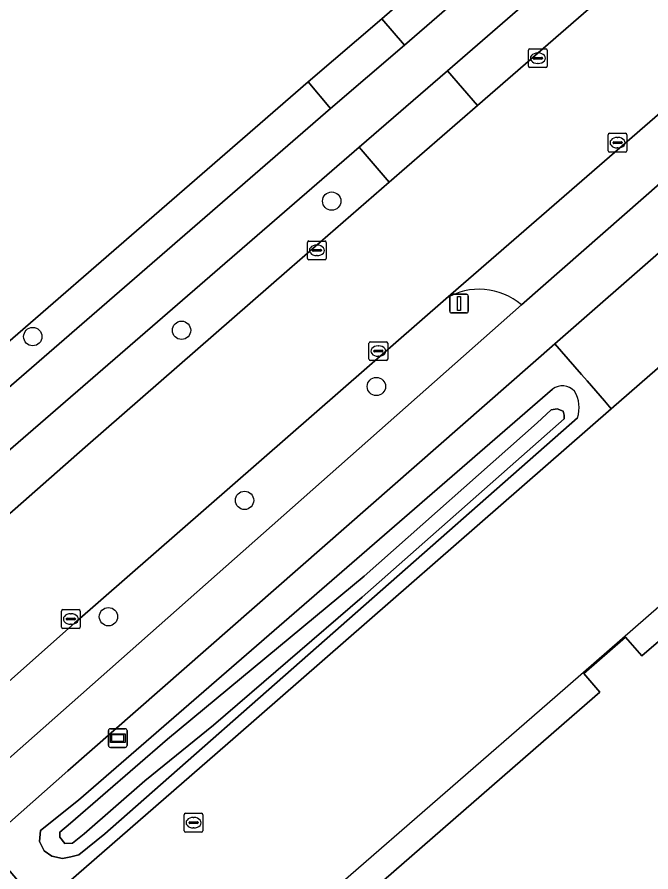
# Model space of a CAD drawing. Extents: x 156141 to 158132, y 385651 to 388333.
# Drawn here: x 156509.38 to 156543.23, y 386851.87 to 386897.51 of the extents above; entities that cross this region are included whole.
import ezdxf

# ---------------------------------------------------------------- set-up
doc = ezdxf.new("R2010")
doc.units = 0
for name, color, linetype in [('IMGEO_Berm_groen', 7, 'Continuous'), ('IMGEO_Boom', 7, 'Continuous'), ('IMGEO_Erf', 7, 'Continuous'), ('IMGEO_Fietspad_gesloten', 7, 'Continuous'), ('IMGEO_Groenvoorziening', 7, 'Continuous'), ('IMGEO_Hek', 7, 'Continuous'), ('IMGEO_Kolk', 7, 'Continuous'), ('IMGEO_Lichtmast', 7, 'Continuous'), ('IMGEO_Oever', 7, 'Continuous'), ('IMGEO_Pand', 7, 'Continuous'), ('IMGEO_Pand_overbouw', 7, 'Continuous'), ('IMGEO_Rijbaan_lokaal_gesloten', 7, 'Continuous'), ('IMGEO_Rijbaan_lokaal_open', 7, 'Continuous'), ('IMGEO_Rioolput', 7, 'Continuous'), ('IMGEO_Verklikker', 7, 'Continuous'), ('IMGEO_Waterloop', 7, 'Continuous')]:
    doc.layers.add(name, color=color, linetype=linetype)

msp = doc.modelspace()

# ---------------------------------------------------------------- linework, layer by layer
at = {"layer": 'IMGEO_Berm_groen'}
for points in [[(156578.429, 386931.366), (156584.359, 386936.515), (156582.78, 386938.315), (156576.815, 386933.146), (156532.37, 386894.634), (156533.965, 386892.782), (156542.199, 386899.938), (156560.328, 386915.699), (156577.884, 386930.893)], [(156529.261, 386888.695), (156527.655, 386890.556), (156507.435, 386873.064), (156502.896, 386869.072), (156504.578, 386867.121), (156505.821, 386868.22), (156513.025, 386874.553), (156523.935, 386884.066)]]:
    msp.add_lwpolyline(points, close=True, dxfattribs=at)
msp.add_lwpolyline([(156532.275, 386882.472), (156512.443, 386865.147), (156504.917, 386858.465), (156506.139, 386855.462), (156510.314, 386859.131), (156536.317, 386882.144)], dxfattribs=at)
msp.add_arc((156534.072, 386879.544), 3.435, 49.1878, 121.5336, dxfattribs=at)
at = {"layer": 'IMGEO_Boom'}
for centre in [(156526.187, 386887.683), (156518.164, 386880.785), (156510.219, 386880.45), (156528.571, 386877.784), (156521.53, 386871.703), (156514.261, 386865.492)]:
    msp.add_circle(centre, 0.489, dxfattribs=at)
at = {"layer": 'IMGEO_Erf'}
for points in [[(156651.128, 386972.023), (156601.597, 386929.14), (156597.069, 386925.22), (156589.805, 386918.931), (156589.532, 386918.694), (156583.893, 386913.793), (156553.079, 386887.01), (156541.121, 386876.586), (156521.047, 386859.086), (156514.467, 386853.349), (156510.617, 386850.009), (156509.404, 386851.42), (156507.703, 386853.398), (156503.3, 386849.53), (156505.031, 386847.528), (156506.198, 386846.177), (156510.785, 386840.87), (156507.066, 386837.556), (156500.596, 386831.732), (156500, 386831.198), (156491.571, 386823.646)], [(156462.67, 386902.501), (156491.629, 386866.981), (156492.59, 386866.039), (156496.923, 386869.783), (156499.971, 386872.416), (156524.931, 386894.049), (156528.865, 386897.414), (156561.896, 386926.176), (156532.292, 386960.323)]]:
    msp.add_lwpolyline(points, dxfattribs=at)
msp.add_lwpolyline([(156578.998, 386792.742), (156536.648, 386841.452), (156528.398, 386850.929), (156539.01, 386860.157), (156540.506, 386861.457), (156539.644, 386862.468), (156541.875, 386864.404), (156542.756, 386863.396), (156544.258, 386864.709), (156553.863, 386857.558), (156554.405, 386856.904), (156564.643, 386845.132), (156582.749, 386860.855), (156583.794, 386861.763), (156573.533, 386873.547), (156565.273, 386883.021), (156568.324, 386885.629), (156567.989, 386886.001), (156571.25, 386888.765), (156592.606, 386907.35), (156643.504, 386848.886)], close=True, dxfattribs=at)
at = {"layer": 'IMGEO_Fietspad_gesloten'}
msp.add_lwpolyline([(156527.655, 386890.556), (156532.37, 386894.634), (156576.815, 386933.146), (156575.112, 386935.021), (156530.069, 386896.004), (156526.123, 386892.626), (156505.841, 386875.055), (156501.161, 386871.018), (156500, 386870.014), (156498.118, 386868.387), (156493.807, 386864.708), (156486.891, 386858.499), (156488.601, 386856.57), (156488.938, 386856.873), (156495.265, 386862.481), (156498.994, 386865.729), (156499.145, 386865.756), (156500.063, 386866.568), (156502.896, 386869.072), (156507.435, 386873.064)], close=True, dxfattribs=at)
for points in [[(156548.205, 386892.563), (156536.317, 386882.144), (156510.314, 386859.131), (156506.139, 386855.462), (156501.282, 386851.264), (156500, 386852.654), (156499.353, 386853.356), (156494.861, 386849.158), (156495.912, 386847.781)], [(156482.647, 386831.339), (156484.137, 386832.688), (156484.24, 386832.56), (156488.601, 386836.651), (156496.558, 386843.756), (156498.417, 386845.347), (156500, 386846.703), (156503.3, 386849.53), (156507.703, 386853.398), (156512.09, 386857.271), (156538.111, 386880.059), (156550.026, 386890.493)]]:
    msp.add_lwpolyline(points, dxfattribs=at)
at = {"layer": 'IMGEO_Groenvoorziening'}
for points in [[(156548.555, 386953.619), (156542.644, 386960.844), (156536.4, 386968.352), (156533.608, 386972.166), (156526.591, 386980.435), (156524.337, 386983.087), (156484.391, 386948.01), (156486.162, 386946.33), (156489.804, 386942.873), (156517.635, 386961.628), (156527.955, 386965.366), (156532.292, 386960.323), (156561.896, 386926.176), (156528.865, 386897.414), (156530.069, 386896.004), (156575.112, 386935.021), (156581.136, 386940.239), (156580.507, 386940.959), (156585.398, 386945.175), (156586.015, 386944.463), (156633.634, 386985.932)], [(156510.834, 386852.998), (156510.572, 386853.494), (156510.631, 386854.085), (156512.655, 386855.7), (156537.984, 386877.641)], [(156539.313, 386876.116), (156514.059, 386853.907), (156512.671, 386852.777), (156512.258, 386852.671), (156511.799, 386852.577), (156511.231, 386852.704), (156510.834, 386852.998)]]:
    msp.add_lwpolyline(points, dxfattribs=at)
for points in [[(156501.161, 386871.018), (156505.841, 386875.055), (156526.123, 386892.626), (156524.931, 386894.049), (156499.971, 386872.416)], [(156514.467, 386853.349), (156521.047, 386859.086), (156541.121, 386876.586), (156540.75, 386877.018), (156539.833, 386878.086), (156539.536, 386878.432), (156538.111, 386880.059), (156512.09, 386857.271), (156507.703, 386853.398), (156509.404, 386851.42), (156510.617, 386850.009)]]:
    msp.add_lwpolyline(points, close=True, dxfattribs=at)
for centre, radius, start, end in [((156538.51, 386876.951), 0.868, 42.0406, 127.3236), ((156537.715, 386876.655), 1.686, 341.3722, 31.3615)]:
    msp.add_arc(centre, radius, start, end, dxfattribs=at)
at = {"layer": 'IMGEO_Hek'}
for points in [[(156553.079, 386887.01), (156541.121, 386876.586)], [(156541.121, 386876.586), (156521.047, 386859.086)], [(156521.047, 386859.086), (156514.467, 386853.349)]]:
    msp.add_lwpolyline(points, dxfattribs=at)
at = {"layer": 'IMGEO_Kolk'}
for p, q in [((156536.697, 386894.886), (156536.697, 386895.738)), ((156536.772, 386895.812), (156537.624, 386895.812)), ((156537.698, 386895.738), (156537.698, 386894.886)), ((156536.956, 386895.306), (156536.956, 386895.318)), ((156537.394, 386895.269), (156536.996, 386895.269)), ((156536.999, 386895.355), (156537.397, 386895.355)), ((156537.185, 386895.592), (156537.21, 386895.592)), ((156537.44, 386895.318), (156537.44, 386895.306)), ((156537.624, 386894.812), (156536.772, 386894.812)), ((156537.208, 386895.032), (156537.183, 386895.032)), ((156540.953, 386890.376), (156540.953, 386891.228)), ((156541.028, 386891.302), (156541.88, 386891.302)), ((156541.954, 386891.228), (156541.954, 386890.376)), ((156541.212, 386890.796), (156541.212, 386890.808)), ((156541.65, 386890.759), (156541.252, 386890.759)), ((156541.255, 386890.845), (156541.653, 386890.845)), ((156541.441, 386891.082), (156541.466, 386891.082)), ((156541.696, 386890.808), (156541.696, 386890.796)), ((156541.88, 386890.302), (156541.028, 386890.302)), ((156541.464, 386890.522), (156541.439, 386890.522)), ((156524.893, 386884.627), (156524.893, 386885.479)), ((156524.968, 386885.553), (156525.82, 386885.553)), ((156525.381, 386885.333), (156525.406, 386885.333)), ((156525.894, 386885.479), (156525.894, 386884.627)), ((156525.152, 386885.047), (156525.152, 386885.059)), ((156525.59, 386885.01), (156525.192, 386885.01)), ((156525.195, 386885.096), (156525.593, 386885.096)), ((156525.404, 386884.773), (156525.379, 386884.773)), ((156525.636, 386885.059), (156525.636, 386885.047)), ((156525.82, 386884.553), (156524.968, 386884.553)), ((156528.252, 386880.176), (156529.104, 386880.176)), ((156528.177, 386879.25), (156528.177, 386880.102)), ((156528.479, 386879.719), (156528.877, 386879.719)), ((156528.665, 386879.956), (156528.69, 386879.956)), ((156529.178, 386880.102), (156529.178, 386879.25)), ((156528.436, 386879.67), (156528.436, 386879.682)), ((156528.874, 386879.633), (156528.476, 386879.633)), ((156528.688, 386879.396), (156528.663, 386879.396)), ((156528.92, 386879.682), (156528.92, 386879.67)), ((156529.104, 386879.176), (156528.252, 386879.176)), ((156511.752, 386864.943), (156511.752, 386865.795)), ((156511.827, 386865.869), (156512.679, 386865.869)), ((156512.24, 386865.649), (156512.265, 386865.649)), ((156512.753, 386865.795), (156512.753, 386864.943)), ((156512.011, 386865.363), (156512.011, 386865.375)), ((156512.449, 386865.326), (156512.051, 386865.326)), ((156512.054, 386865.412), (156512.452, 386865.412)), ((156512.495, 386865.375), (156512.495, 386865.363)), ((156512.679, 386864.869), (156511.827, 386864.869)), ((156512.263, 386865.089), (156512.238, 386865.089))]:
    msp.add_line(p, q, dxfattribs=at)
for points in [[(156536.697, 386894.886), (156536.697, 386895.738)], [(156536.772, 386895.812), (156537.624, 386895.812)], [(156537.698, 386895.738), (156537.698, 386894.886)], [(156537.624, 386894.812), (156536.772, 386894.812)], [(156540.953, 386890.376), (156540.953, 386891.228)], [(156541.028, 386891.302), (156541.88, 386891.302)], [(156541.954, 386891.228), (156541.954, 386890.376)], [(156541.88, 386890.302), (156541.028, 386890.302)], [(156524.893, 386884.627), (156524.893, 386885.479)], [(156524.968, 386885.553), (156525.82, 386885.553)], [(156525.894, 386885.479), (156525.894, 386884.627)], [(156525.82, 386884.553), (156524.968, 386884.553)], [(156528.252, 386880.176), (156529.104, 386880.176)], [(156528.177, 386879.25), (156528.177, 386880.102)], [(156529.178, 386880.102), (156529.178, 386879.25)], [(156529.104, 386879.176), (156528.252, 386879.176)], [(156511.752, 386864.943), (156511.752, 386865.795)], [(156511.827, 386865.869), (156512.679, 386865.869)], [(156512.753, 386865.795), (156512.753, 386864.943)], [(156512.679, 386864.869), (156511.827, 386864.869)]]:
    msp.add_lwpolyline(points, dxfattribs=at)
for centre, radius, start, end in [((156536.774, 386895.736), 0.0765, 91.552, 178.448), ((156536.774, 386895.736), 0.0765, 91.552, 178.448), ((156537.622, 386895.736), 0.0765, 1.552, 88.448), ((156537.622, 386895.736), 0.0765, 1.552, 88.448), ((156536.996, 386895.315), 0.0403, 85.8775, 175.7526), ((156536.993, 386895.305), 0.0366, 178.938, 274.7102), ((156537.397, 386895.312), 0.043, 264.8664, 352.4533), ((156537.401, 386895.317), 0.0386, 1.7309, 96.639), ((156536.774, 386894.888), 0.0765, 181.552, 268.448), ((156536.774, 386894.888), 0.0765, 181.552, 268.448), ((156537.622, 386894.888), 0.0765, 271.552, 358.448), ((156537.622, 386894.888), 0.0765, 271.552, 358.448), ((156541.03, 386891.226), 0.0765, 91.552, 178.448), ((156541.03, 386891.226), 0.0765, 91.552, 178.448), ((156541.878, 386891.226), 0.0765, 1.552, 88.448), ((156541.878, 386891.226), 0.0765, 1.552, 88.448), ((156541.252, 386890.805), 0.0403, 85.8775, 175.7526), ((156541.249, 386890.795), 0.0366, 178.938, 274.7102), ((156541.653, 386890.802), 0.043, 264.8664, 352.4533), ((156541.657, 386890.807), 0.0386, 1.7309, 96.639), ((156541.03, 386890.378), 0.0765, 181.552, 268.448), ((156541.03, 386890.378), 0.0765, 181.552, 268.448), ((156541.878, 386890.378), 0.0765, 271.552, 358.448), ((156541.878, 386890.378), 0.0765, 271.552, 358.448), ((156524.97, 386885.477), 0.0765, 91.552, 178.448), ((156524.97, 386885.477), 0.0765, 91.552, 178.448), ((156525.818, 386885.477), 0.0765, 1.552, 88.448), ((156525.818, 386885.477), 0.0765, 1.552, 88.448), ((156525.192, 386885.056), 0.0403, 85.8775, 175.7526), ((156525.189, 386885.046), 0.0366, 178.938, 274.7102), ((156525.593, 386885.053), 0.043, 264.8664, 352.4533), ((156525.597, 386885.058), 0.0386, 1.7309, 96.639), ((156524.97, 386884.629), 0.0765, 181.552, 268.448), ((156524.97, 386884.629), 0.0765, 181.552, 268.448), ((156525.818, 386884.629), 0.0765, 271.552, 358.448), ((156525.818, 386884.629), 0.0765, 271.552, 358.448), ((156528.254, 386880.1), 0.0765, 91.552, 178.448), ((156528.254, 386880.1), 0.0765, 91.552, 178.448), ((156529.102, 386880.1), 0.0765, 1.552, 88.448), ((156529.102, 386880.1), 0.0765, 1.552, 88.448), ((156528.476, 386879.679), 0.0403, 85.8775, 175.7526), ((156528.881, 386879.681), 0.0386, 1.7309, 96.639), ((156528.473, 386879.669), 0.0366, 178.938, 274.7102), ((156528.877, 386879.676), 0.043, 264.8664, 352.4533), ((156528.254, 386879.252), 0.0765, 181.552, 268.448), ((156528.254, 386879.252), 0.0765, 181.552, 268.448), ((156529.102, 386879.252), 0.0765, 271.552, 358.448), ((156529.102, 386879.252), 0.0765, 271.552, 358.448), ((156511.829, 386865.793), 0.0765, 91.552, 178.448), ((156511.829, 386865.793), 0.0765, 91.552, 178.448), ((156512.677, 386865.793), 0.0765, 1.552, 88.448), ((156512.677, 386865.793), 0.0765, 1.552, 88.448), ((156512.051, 386865.372), 0.0403, 85.8775, 175.7526), ((156512.048, 386865.362), 0.0366, 178.938, 274.7102), ((156512.452, 386865.369), 0.043, 264.8664, 352.4533), ((156512.456, 386865.374), 0.0386, 1.7309, 96.639), ((156511.829, 386864.945), 0.0765, 181.552, 268.448), ((156511.829, 386864.945), 0.0765, 181.552, 268.448), ((156512.677, 386864.945), 0.0765, 271.552, 358.448), ((156512.677, 386864.945), 0.0765, 271.552, 358.448)]:
    msp.add_arc(centre, radius, start, end, dxfattribs=at)
for centre, major_axis, ratio, start_param, end_param in [((156537.184, 386895.312), (-0.387, 0.002), 0.722429, 4.712389, 7.853982), ((156537.209, 386895.312), (-0.39, 0.002), 0.717154, 1.570796, 4.712389), ((156541.44, 386890.802), (-0.387, 0.002), 0.722429, 4.712389, 7.853982), ((156541.465, 386890.802), (-0.39, 0.002), 0.717154, 1.570796, 4.712389), ((156525.38, 386885.053), (-0.387, 0.002), 0.722429, 4.712389, 7.853982), ((156525.405, 386885.053), (-0.39, 0.002), 0.717154, 1.570796, 4.712389), ((156528.664, 386879.676), (-0.387, 0.002), 0.722429, 4.712389, 7.853982), ((156528.689, 386879.676), (-0.39, 0.002), 0.717154, 1.570796, 4.712389), ((156512.239, 386865.369), (-0.387, 0.002), 0.722429, 4.712389, 7.853982), ((156512.264, 386865.369), (-0.39, 0.002), 0.717154, 1.570796, 4.712389)]:
    msp.add_ellipse(centre, major_axis=major_axis, ratio=ratio, start_param=start_param, end_param=end_param, dxfattribs=at)
at = {"layer": 'IMGEO_Lichtmast'}
for p, q in [((156532.492, 386881.813), (156532.492, 386882.613)), ((156532.492, 386882.613), (156532.492, 386881.813)), ((156532.592, 386882.713), (156533.382, 386882.713)), ((156533.382, 386882.713), (156532.592, 386882.713)), ((156533.482, 386882.613), (156533.482, 386881.813)), ((156533.482, 386881.813), (156533.482, 386882.613)), ((156533.382, 386881.713), (156532.592, 386881.713)), ((156532.592, 386881.713), (156533.382, 386881.713))]:
    msp.add_line(p, q, dxfattribs=at)
msp.add_lwpolyline([(156532.912, 386882.588), (156533.062, 386882.588), (156533.062, 386881.838), (156532.912, 386881.838), (156532.912, 386882.588)], dxfattribs=at)
for centre, start, end in [((156532.592, 386882.613), 90, 180), ((156532.592, 386882.613), 90, 180), ((156533.382, 386882.613), 0, 90), ((156533.382, 386882.613), 360, 90), ((156532.592, 386881.813), 180, 270), ((156532.592, 386881.813), 180, 270), ((156533.382, 386881.813), 270, 0), ((156533.382, 386881.813), 270, 0)]:
    msp.add_arc(centre, 0.1, start, end, dxfattribs=at)
at = {"layer": 'IMGEO_Oever'}
for points in [[(156537.984, 386877.641), (156512.655, 386855.7), (156510.631, 386854.085)], [(156510.631, 386854.085), (156510.572, 386853.494), (156510.834, 386852.998), (156511.231, 386852.704), (156511.799, 386852.577), (156512.258, 386852.671), (156512.671, 386852.777), (156514.059, 386853.907), (156539.313, 386876.116)]]:
    msp.add_lwpolyline(points, dxfattribs=at)
msp.add_lwpolyline([(156519.873, 386859.696), (156516.211, 386856.723), (156512.969, 386853.896), (156512.337, 386853.404), (156511.931, 386853.391), (156511.662, 386853.724), (156511.671, 386853.991), (156512.226, 386854.467), (156517.406, 386858.95), (156527.924, 386867.665), (156537.155, 386875.848), (156537.904, 386876.531), (156538.224, 386876.592), (156538.547, 386876.461), (156538.597, 386876.246), (156538.595, 386876.06), (156527.819, 386866.529)], close=True, dxfattribs=at)
for centre, radius, start, end in [((156538.51, 386876.951), 0.868, 42.0406, 127.3236), ((156537.715, 386876.655), 1.686, 341.3722, 31.3615)]:
    msp.add_arc(centre, radius, start, end, dxfattribs=at)
at = {"layer": 'IMGEO_Pand'}
msp.add_lwpolyline([(156578.998, 386792.742), (156643.504, 386848.886), (156592.606, 386907.35), (156571.25, 386888.765), (156567.989, 386886.001), (156568.324, 386885.629), (156565.273, 386883.021), (156573.533, 386873.547), (156583.794, 386861.763), (156582.749, 386860.855), (156564.643, 386845.132), (156554.405, 386856.904), (156553.863, 386857.558), (156544.258, 386864.709), (156542.756, 386863.396), (156541.875, 386864.404), (156539.644, 386862.468), (156540.506, 386861.457), (156539.01, 386860.157), (156528.398, 386850.929), (156536.648, 386841.452)], close=True, dxfattribs=at)
at = {"layer": 'IMGEO_Pand_overbouw'}
msp.add_lwpolyline([(156554.405, 386856.904), (156572.457, 386872.611), (156573.533, 386873.547), (156565.273, 386883.021), (156568.324, 386885.629), (156567.989, 386886.001), (156571.25, 386888.765), (156570.641, 386889.476), (156563.285, 386883.08), (156543.112, 386865.539), (156538.105, 386861.186), (156526.383, 386850.994), (156535.526, 386840.489), (156536.648, 386841.452), (156528.398, 386850.929), (156539.01, 386860.157), (156540.506, 386861.457), (156539.644, 386862.468), (156541.875, 386864.404), (156542.756, 386863.396), (156544.258, 386864.709), (156553.863, 386857.558)], close=True, dxfattribs=at)
at = {"layer": 'IMGEO_Rijbaan_lokaal_gesloten'}
for points in [[(156560.328, 386915.699), (156542.199, 386899.938), (156533.965, 386892.782), (156529.261, 386888.695), (156523.935, 386884.066), (156513.025, 386874.553), (156505.821, 386868.22), (156504.578, 386867.121), (156502.863, 386865.605), (156501.051, 386863.971), (156499.519, 386862.589), (156498.403, 386861.564), (156495.292, 386858.706), (156489.706, 386853.481), (156488.33, 386852.194), (156481.132, 386845.308), (156473.853, 386838.223)], [(156492.502, 386846.939), (156494.861, 386849.158), (156499.353, 386853.356), (156499.631, 386853.615), (156500, 386853.959), (156504.215, 386857.841), (156504.917, 386858.465), (156512.443, 386865.147), (156532.275, 386882.472), (156549.237, 386897.161)]]:
    msp.add_lwpolyline(points, dxfattribs=at)
at = {"layer": 'IMGEO_Rijbaan_lokaal_open'}
for points in [[(156530.069, 386896.004), (156528.865, 386897.414), (156524.931, 386894.049), (156526.123, 386892.626)], [(156533.965, 386892.782), (156532.37, 386894.634), (156527.655, 386890.556), (156529.261, 386888.695)], [(156553.079, 386887.01), (156552.578, 386887.589), (156552.113, 386888.127), (156551.303, 386889.064), (156550.026, 386890.493), (156538.111, 386880.059), (156539.536, 386878.432), (156539.833, 386878.086), (156540.75, 386877.018), (156541.121, 386876.586)]]:
    msp.add_lwpolyline(points, close=True, dxfattribs=at)
for points in [[(156549.237, 386897.161), (156532.275, 386882.472)], [(156536.317, 386882.144), (156548.205, 386892.563)]]:
    msp.add_lwpolyline(points, dxfattribs=at)
msp.add_arc((156534.072, 386879.544), 3.435, 49.1878, 121.5336, dxfattribs=at)
at = {"layer": 'IMGEO_Rioolput'}
for p, q in [((156518.306, 386854.068), (156518.306, 386854.92)), ((156518.381, 386854.994), (156519.233, 386854.994)), ((156518.794, 386854.774), (156518.819, 386854.774)), ((156519.307, 386854.92), (156519.307, 386854.068)), ((156518.565, 386854.488), (156518.565, 386854.5)), ((156519.003, 386854.451), (156518.605, 386854.451)), ((156518.608, 386854.537), (156519.006, 386854.537)), ((156518.817, 386854.214), (156518.792, 386854.214)), ((156519.049, 386854.5), (156519.049, 386854.488)), ((156519.233, 386853.994), (156518.381, 386853.994))]:
    msp.add_line(p, q, dxfattribs=at)
for points in [[(156518.306, 386854.068), (156518.306, 386854.92)], [(156518.381, 386854.994), (156519.233, 386854.994)], [(156519.307, 386854.92), (156519.307, 386854.068)], [(156519.233, 386853.994), (156518.381, 386853.994)]]:
    msp.add_lwpolyline(points, dxfattribs=at)
for centre, radius, start, end in [((156518.383, 386854.918), 0.0765, 91.552, 178.448), ((156518.383, 386854.918), 0.0765, 91.552, 178.448), ((156519.231, 386854.918), 0.0765, 1.552, 88.448), ((156519.231, 386854.918), 0.0765, 1.552, 88.448), ((156518.605, 386854.497), 0.0403, 85.8775, 175.7526), ((156518.602, 386854.487), 0.0366, 178.938, 274.7102), ((156519.006, 386854.494), 0.043, 264.8664, 352.4533), ((156519.01, 386854.499), 0.0386, 1.7309, 96.639), ((156518.383, 386854.07), 0.0765, 181.552, 268.448), ((156518.383, 386854.07), 0.0765, 181.552, 268.448), ((156519.231, 386854.07), 0.0765, 271.552, 358.448), ((156519.231, 386854.07), 0.0765, 271.552, 358.448)]:
    msp.add_arc(centre, radius, start, end, dxfattribs=at)
for centre, major_axis, ratio, start_param, end_param in [((156518.793, 386854.494), (-0.387, 0.002), 0.722429, 4.712389, 7.853982), ((156518.818, 386854.494), (-0.39, 0.002), 0.717154, 1.570796, 4.712389)]:
    msp.add_ellipse(centre, major_axis=major_axis, ratio=ratio, start_param=start_param, end_param=end_param, dxfattribs=at)
at = {"layer": 'IMGEO_Verklikker'}
for p, q in [((156514.264, 386858.611), (156514.264, 386859.411)), ((156514.264, 386859.411), (156514.264, 386858.611)), ((156514.364, 386859.511), (156515.154, 386859.511)), ((156515.154, 386859.511), (156514.364, 386859.511)), ((156515.254, 386859.411), (156515.254, 386858.611)), ((156515.254, 386858.611), (156515.254, 386859.411)), ((156515.154, 386858.511), (156514.364, 386858.511)), ((156514.364, 386858.511), (156515.154, 386858.511))]:
    msp.add_line(p, q, dxfattribs=at)
for points in [[(156514.365, 386859.243), (156515.153, 386859.243), (156515.153, 386858.779), (156514.365, 386858.779), (156514.365, 386859.243)], [(156514.43, 386859.178), (156514.43, 386858.844), (156515.088, 386858.844), (156515.088, 386859.178), (156514.43, 386859.178)]]:
    msp.add_lwpolyline(points, dxfattribs=at)
for centre, start, end in [((156514.364, 386859.411), 90, 180), ((156514.364, 386859.411), 90, 180), ((156515.154, 386859.411), 0, 90), ((156515.154, 386859.411), 360, 90), ((156514.364, 386858.611), 180, 270), ((156514.364, 386858.611), 180, 270), ((156515.154, 386858.611), 270, 0), ((156515.154, 386858.611), 270, 0)]:
    msp.add_arc(centre, 0.1, start, end, dxfattribs=at)
at = {"layer": 'IMGEO_Waterloop'}
msp.add_lwpolyline([(156519.873, 386859.696), (156527.819, 386866.529), (156538.595, 386876.06), (156538.597, 386876.246), (156538.547, 386876.461), (156538.224, 386876.592), (156537.904, 386876.531), (156537.155, 386875.848), (156527.924, 386867.665), (156517.406, 386858.95), (156512.226, 386854.467), (156511.671, 386853.991), (156511.662, 386853.724), (156511.931, 386853.391), (156512.337, 386853.404), (156512.969, 386853.896), (156516.211, 386856.723)], close=True, dxfattribs=at)

doc.saveas('drawing.dxf')
